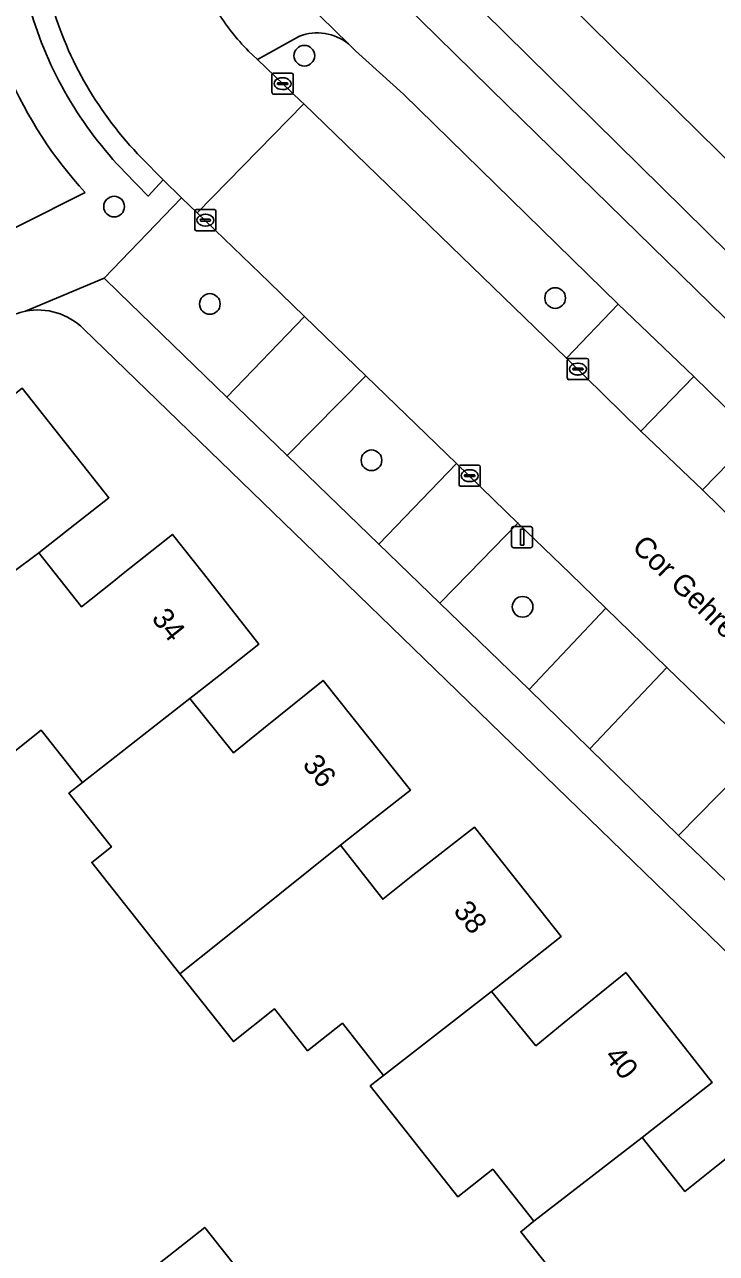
# Model space of a CAD drawing. Extents: x 157320 to 158835, y 386650 to 388491.
# Drawn here: x 157840 to 157872.8, y 387467.9 to 387526 of the extents above; entities that cross this region are included whole.
import ezdxf

# ---------------------------------------------------------------- set-up
doc = ezdxf.new("R2010")
doc.units = 0
for name, color, linetype in [('IMGEO_Berm_groen', 7, 'Continuous'), ('IMGEO_Boom', 7, 'Continuous'), ('IMGEO_Erf', 7, 'Continuous'), ('IMGEO_Fietspad_gesloten', 7, 'Continuous'), ('IMGEO_Fietspad_open', 7, 'Continuous'), ('IMGEO_Groenvoorziening', 7, 'Continuous'), ('IMGEO_Kolk', 7, 'Continuous'), ('IMGEO_Lichtmast', 7, 'Continuous'), ('IMGEO_Openbare_ruimte_label', 7, 'Continuous'), ('IMGEO_Pand', 7, 'Continuous'), ('IMGEO_Pand_nummerreeks', 7, 'Continuous'), ('IMGEO_Parkeervlak_halfverhard', 7, 'Continuous'), ('IMGEO_Rijbaan_lokaal_gesloten', 7, 'Continuous'), ('IMGEO_Rijbaan_lokaal_open', 7, 'Continuous'), ('IMGEO_Voetpad_open', 7, 'Continuous')]:
    doc.layers.add(name, color=color, linetype=linetype)

msp = doc.modelspace()

# ---------------------------------------------------------------- linework, layer by layer
at = {"layer": 'IMGEO_Berm_groen'}
for points in [[(157853.173, 387531.642), (157857.936, 387526.985), (157862.876, 387522.154), (157873.857, 387511.432), (157875.472, 387513.059), (157859.604, 387528.685)], [(157853.048, 387525.409), (157851.061, 387524.308), (157853.111, 387522.339), (157853.248, 387522.206), (157865.677, 387510.182), (157868.118, 387512.747), (157857.97, 387522.673)], [(157857.97, 387522.673), (157855.706, 387524.713), (157855.361, 387525.053)]]:
    msp.add_lwpolyline(points, dxfattribs=at)
for points in [[(157851.607, 387513.781), (157848.202, 387517.06), (157847.469, 387517.766), (157843.815, 387513.962), (157844.506, 387513.292), (157849.615, 387508.342), (157853.293, 387512.15)], [(157856.186, 387509.352), (157852.464, 387505.585), (157856.798, 387501.392), (157860.479, 387505.201)], [(157865.855, 387500), (157863.386, 387502.39), (157861.053, 387500), (157859.689, 387498.603), (157863.91, 387494.524), (157867.545, 387498.364)]]:
    msp.add_lwpolyline(points, close=True, dxfattribs=at)
msp.add_arc((157853.894, 387523.214), 2.353, 51.42297, 111.07726, dxfattribs=at)
at = {"layer": 'IMGEO_Boom'}
for centre in [(157853.278, 387524.489), (157844.279, 387517.353), (157865.144, 387513.031), (157848.809, 387512.749), (157856.455, 387505.357), (157863.606, 387498.431)]:
    msp.add_circle(centre, 0.489, dxfattribs=at)
at = {"layer": 'IMGEO_Erf'}
for points in [[(157855.004, 387537.558), (157861.771, 387530.895), (157893.149, 387500), (157909.326, 387484.059), (157910.689, 387485.682), (157911.565, 387486.365), (157913.814, 387485.916), (157919.306, 387482.669), (157923.372, 387481.156), (157935.544, 387477.05), (157942.355, 387474.53), (157948.457, 387471.22), (157964.756, 387462.048), (157976.58, 387455.13), (157979.394, 387453.08), (157980.825, 387451.65), (157982.615, 387449.073)], [(157854.778, 387500), (157842.827, 387511.58)], [(157839.924, 387508.775), (157844.033, 387503.59), (157842.197, 387502.143), (157840.723, 387500.982), (157841.497, 387500), (157842.735, 387498.43), (157844.185, 387499.584), (157844.708, 387500), (157847.039, 387501.855), (157848.502, 387500), (157851.131, 387496.665), (157849.301, 387495.211), (157847.855, 387494.099), (157849.927, 387491.519), (157851.35, 387492.67), (157854.168, 387494.95), (157858.299, 387489.761), (157856.427, 387488.291), (157854.983, 387487.157), (157856.988, 387484.607), (157858.413, 387485.739), (157861.322, 387488.019), (157865.423, 387482.845), (157863.62, 387481.412), (157862.14, 387480.236), (157864.231, 387477.677), (157865.577, 387478.775), (157868.481, 387481.144), (157872.575, 387475.946), (157870.72, 387474.484), (157869.266, 387473.338), (157871.284, 387470.787), (157872.78, 387471.978)], [(157901.636, 387454.595), (157854.778, 387500)], [(157867.664, 387463.639), (157863.514, 387468.884), (157864.14, 387469.38), (157862.195, 387471.838), (157860.543, 387470.531), (157856.393, 387475.776), (157857.027, 387476.278), (157855.076, 387478.744), (157853.432, 387477.443), (157851.871, 387479.416), (157849.924, 387477.875), (157847.39, 387481.078), (157843.224, 387486.343), (157844.153, 387487.078), (157842.144, 387489.617), (157842.786, 387490.125), (157840.835, 387492.591), (157839.191, 387491.291)]]:
    msp.add_lwpolyline(points, dxfattribs=at)
msp.add_lwpolyline([(157845.69, 387466.811), (157848.564, 387469.085), (157851.186, 387465.771), (157848.312, 387463.498)], close=True, dxfattribs=at)
for centre, radius, start, end in [((157840.683, 387509.419), 3.046, 101.32594, 120.78903), ((157840.681, 387509.421), 3.044, 45.17977, 101.29143)]:
    msp.add_arc(centre, radius, start, end, dxfattribs=at)
at = {"layer": 'IMGEO_Fietspad_gesloten'}
msp.add_lwpolyline([(157881.471, 387503.202), (157879.15, 387506.326), (157876.822, 387508.674), (157873.857, 387511.432), (157862.876, 387522.154), (157857.936, 387526.985), (157853.173, 387531.642), (157851.074, 387529.416), (157852.706, 387527.659), (157855.361, 387525.053), (157855.706, 387524.713), (157857.97, 387522.673), (157868.118, 387512.747), (157871.703, 387509.313), (157874.591, 387506.503)], dxfattribs=at)
at = {"layer": 'IMGEO_Fietspad_open'}
for points in [[(157855.361, 387525.053), (157852.706, 387527.659), (157851.074, 387529.416), (157850.567, 387529.934)], [(157850.644, 387524.709), (157851.061, 387524.308), (157853.048, 387525.409)]]:
    msp.add_lwpolyline(points, dxfattribs=at)
for centre, radius, start, end in [((157857.873, 387531.977), 10.251, 211.44073, 225.15506), ((157853.894, 387523.214), 2.353, 51.42297, 111.07726)]:
    msp.add_arc(centre, radius, start, end, dxfattribs=at)
at = {"layer": 'IMGEO_Groenvoorziening'}
msp.add_lwpolyline([(157870.986, 387487.615), (157874.72, 387491.417), (157870.434, 387495.566), (157866.787, 387491.719)], close=True, dxfattribs=at)
at = {"layer": 'IMGEO_Kolk'}
for p, q in [((157851.748, 387522.742), (157851.748, 387523.594)), ((157851.823, 387523.668), (157852.675, 387523.668)), ((157852.236, 387523.448), (157852.261, 387523.448)), ((157852.749, 387523.594), (157852.749, 387522.742)), ((157852.007, 387523.162), (157852.007, 387523.174)), ((157852.445, 387523.125), (157852.047, 387523.125)), ((157852.05, 387523.211), (157852.448, 387523.211)), ((157852.259, 387522.888), (157852.234, 387522.888)), ((157852.491, 387523.174), (157852.491, 387523.162)), ((157852.675, 387522.668), (157851.823, 387522.668)), ((157848.097, 387516.286), (157848.097, 387517.138)), ((157848.172, 387517.212), (157849.024, 387517.212)), ((157848.585, 387516.992), (157848.61, 387516.992)), ((157849.098, 387517.138), (157849.098, 387516.286)), ((157848.356, 387516.706), (157848.356, 387516.718)), ((157848.794, 387516.669), (157848.396, 387516.669)), ((157848.399, 387516.755), (157848.797, 387516.755)), ((157848.608, 387516.432), (157848.583, 387516.432)), ((157848.84, 387516.718), (157848.84, 387516.706)), ((157849.024, 387516.212), (157848.172, 387516.212)), ((157865.72, 387509.245), (157865.72, 387510.097)), ((157865.795, 387510.171), (157866.647, 387510.171)), ((157866.721, 387510.097), (157866.721, 387509.245)), ((157865.979, 387509.665), (157865.979, 387509.677)), ((157866.417, 387509.628), (157866.019, 387509.628)), ((157866.022, 387509.714), (157866.42, 387509.714)), ((157866.231, 387509.391), (157866.206, 387509.391)), ((157866.208, 387509.951), (157866.233, 387509.951)), ((157866.463, 387509.677), (157866.463, 387509.665)), ((157866.647, 387509.171), (157865.795, 387509.171)), ((157860.598, 387504.204), (157860.598, 387505.056)), ((157860.673, 387505.13), (157861.525, 387505.13)), ((157861.086, 387504.91), (157861.111, 387504.91)), ((157861.599, 387505.056), (157861.599, 387504.204)), ((157860.857, 387504.624), (157860.857, 387504.636)), ((157861.295, 387504.587), (157860.897, 387504.587)), ((157860.9, 387504.673), (157861.298, 387504.673)), ((157861.109, 387504.35), (157861.084, 387504.35)), ((157861.341, 387504.636), (157861.341, 387504.624)), ((157861.525, 387504.13), (157860.673, 387504.13))]:
    msp.add_line(p, q, dxfattribs=at)
for points in [[(157851.748, 387522.742), (157851.748, 387523.594)], [(157851.823, 387523.668), (157852.675, 387523.668)], [(157852.749, 387523.594), (157852.749, 387522.742)], [(157852.675, 387522.668), (157851.823, 387522.668)], [(157848.097, 387516.286), (157848.097, 387517.138)], [(157848.172, 387517.212), (157849.024, 387517.212)], [(157849.098, 387517.138), (157849.098, 387516.286)], [(157849.024, 387516.212), (157848.172, 387516.212)], [(157865.72, 387509.245), (157865.72, 387510.097)], [(157865.795, 387510.171), (157866.647, 387510.171)], [(157866.721, 387510.097), (157866.721, 387509.245)], [(157866.647, 387509.171), (157865.795, 387509.171)], [(157860.598, 387504.204), (157860.598, 387505.056)], [(157860.673, 387505.13), (157861.525, 387505.13)], [(157861.599, 387505.056), (157861.599, 387504.204)], [(157861.525, 387504.13), (157860.673, 387504.13)]]:
    msp.add_lwpolyline(points, dxfattribs=at)
for centre, radius, start, end in [((157851.825, 387523.592), 0.0765, 91.55205, 178.44795), ((157851.825, 387523.592), 0.0765, 91.55205, 178.44795), ((157852.673, 387523.592), 0.0765, 1.55205, 88.44795), ((157852.673, 387523.592), 0.0765, 1.55205, 88.44795), ((157852.047, 387523.171), 0.0403, 85.87752, 175.75265), ((157852.044, 387523.161), 0.0366, 178.93798, 274.71019), ((157852.448, 387523.168), 0.043, 264.86636, 352.45326), ((157852.452, 387523.173), 0.0386, 1.73085, 96.63898), ((157851.825, 387522.744), 0.0765, 181.55205, 268.44795), ((157851.825, 387522.744), 0.0765, 181.55205, 268.44795), ((157852.673, 387522.744), 0.0765, 271.55205, 358.44795), ((157852.673, 387522.744), 0.0765, 271.55205, 358.44795), ((157848.174, 387517.136), 0.0765, 91.55205, 178.44795), ((157848.174, 387517.136), 0.0765, 91.55205, 178.44795), ((157849.022, 387517.136), 0.0765, 1.55205, 88.44795), ((157849.022, 387517.136), 0.0765, 1.55205, 88.44795), ((157848.396, 387516.715), 0.0403, 85.87752, 175.75265), ((157848.393, 387516.705), 0.0366, 178.93798, 274.71019), ((157848.797, 387516.712), 0.043, 264.86636, 352.45326), ((157848.801, 387516.717), 0.0386, 1.73085, 96.63898), ((157848.174, 387516.288), 0.0765, 181.55205, 268.44795), ((157848.174, 387516.288), 0.0765, 181.55205, 268.44795), ((157849.022, 387516.288), 0.0765, 271.55205, 358.44795), ((157849.022, 387516.288), 0.0765, 271.55205, 358.44795), ((157865.797, 387510.095), 0.0765, 91.55205, 178.44795), ((157865.797, 387510.095), 0.0765, 91.55205, 178.44795), ((157866.645, 387510.095), 0.0765, 1.55205, 88.44795), ((157866.645, 387510.095), 0.0765, 1.55205, 88.44795), ((157866.019, 387509.674), 0.0403, 85.87752, 175.75265), ((157866.016, 387509.664), 0.0366, 178.93798, 274.71019), ((157866.42, 387509.671), 0.043, 264.86636, 352.45326), ((157866.424, 387509.676), 0.0386, 1.73085, 96.63898), ((157865.797, 387509.247), 0.0765, 181.55205, 268.44795), ((157865.797, 387509.247), 0.0765, 181.55205, 268.44795), ((157866.645, 387509.247), 0.0765, 271.55205, 358.44795), ((157866.645, 387509.247), 0.0765, 271.55205, 358.44795), ((157860.675, 387505.054), 0.0765, 91.55205, 178.44795), ((157860.675, 387505.054), 0.0765, 91.55205, 178.44795), ((157861.523, 387505.054), 0.0765, 1.55205, 88.44795), ((157861.523, 387505.054), 0.0765, 1.55205, 88.44795), ((157860.675, 387504.206), 0.0765, 181.55205, 268.44795), ((157860.675, 387504.206), 0.0765, 181.55205, 268.44795), ((157860.897, 387504.633), 0.0403, 85.87752, 175.75265), ((157860.894, 387504.623), 0.0366, 178.93798, 274.71019), ((157861.298, 387504.63), 0.043, 264.86636, 352.45326), ((157861.302, 387504.635), 0.0386, 1.73085, 96.63898), ((157861.523, 387504.206), 0.0765, 271.55205, 358.44795), ((157861.523, 387504.206), 0.0765, 271.55205, 358.44795)]:
    msp.add_arc(centre, radius, start, end, dxfattribs=at)
for centre, major_axis, ratio, start_param, end_param in [((157852.235, 387523.168), (-0.387, 0.002), 0.722429, 4.712389, 7.853982), ((157852.26, 387523.168), (-0.39, 0.002), 0.717154, 1.570796, 4.712389), ((157848.584, 387516.712), (-0.387, 0.002), 0.722429, 4.712389, 7.853982), ((157848.609, 387516.712), (-0.39, 0.002), 0.717154, 1.570796, 4.712389), ((157866.207, 387509.671), (-0.387, 0.002), 0.722429, 4.712389, 7.853982), ((157866.232, 387509.671), (-0.39, 0.002), 0.717154, 1.570796, 4.712389), ((157861.085, 387504.63), (-0.387, 0.002), 0.722429, 4.712389, 7.853982), ((157861.11, 387504.63), (-0.39, 0.002), 0.717154, 1.570796, 4.712389)]:
    msp.add_ellipse(centre, major_axis=major_axis, ratio=ratio, start_param=start_param, end_param=end_param, dxfattribs=at)
at = {"layer": 'IMGEO_Lichtmast'}
for p, q in [((157863.086, 387501.324), (157863.086, 387502.124)), ((157863.086, 387502.124), (157863.086, 387501.324)), ((157863.186, 387502.224), (157863.976, 387502.224)), ((157863.976, 387502.224), (157863.186, 387502.224)), ((157864.076, 387502.124), (157864.076, 387501.324)), ((157864.076, 387501.324), (157864.076, 387502.124)), ((157863.976, 387501.224), (157863.186, 387501.224)), ((157863.186, 387501.224), (157863.976, 387501.224))]:
    msp.add_line(p, q, dxfattribs=at)
msp.add_lwpolyline([(157863.506, 387502.099), (157863.656, 387502.099), (157863.656, 387501.349), (157863.506, 387501.349), (157863.506, 387502.099)], dxfattribs=at)
for centre, start, end in [((157863.186, 387502.124), 90, 180), ((157863.186, 387502.124), 90, 180), ((157863.976, 387502.124), 0, 90), ((157863.976, 387502.124), 360, 90), ((157863.186, 387501.324), 180, 270), ((157863.186, 387501.324), 180, 270), ((157863.976, 387501.324), 270, 0), ((157863.976, 387501.324), 270, 0)]:
    msp.add_arc(centre, 0.1, start, end, dxfattribs=at)
at = {"layer": 'IMGEO_Pand'}
for points in [[(157842.197, 387502.143), (157844.033, 387503.59), (157839.924, 387508.775), (157833.504, 387503.708), (157832.534, 387504.918), (157830.508, 387505.128), (157828.143, 387503.233), (157829.905, 387500.943), (157827.901, 387499.401), (157831.901, 387494.204), (157835.01, 387496.575), (157835.636, 387497.07), (157839.406, 387500), (157840.723, 387500.982)], [(157844.185, 387499.584), (157842.735, 387498.43), (157841.497, 387500), (157840.723, 387500.982), (157839.406, 387500), (157835.636, 387497.07), (157835.01, 387496.575), (157839.191, 387491.291), (157840.835, 387492.591), (157842.786, 387490.125), (157847.855, 387494.099), (157849.301, 387495.211), (157851.131, 387496.665), (157848.502, 387500), (157847.039, 387501.855), (157844.708, 387500)], [(157854.983, 387487.157), (157856.427, 387488.291), (157858.299, 387489.761), (157854.168, 387494.95), (157851.35, 387492.67), (157849.927, 387491.519), (157847.855, 387494.099), (157842.786, 387490.125), (157842.144, 387489.617), (157844.153, 387487.078), (157843.224, 387486.343), (157847.39, 387481.078), (157849.332, 387482.625)], [(157854.983, 387487.157), (157849.332, 387482.625), (157847.39, 387481.078), (157849.924, 387477.875), (157851.871, 387479.416), (157853.432, 387477.443), (157855.076, 387478.744), (157857.027, 387476.278), (157862.14, 387480.236), (157863.62, 387481.412), (157865.423, 387482.845), (157861.322, 387488.019), (157858.413, 387485.739), (157856.988, 387484.607)], [(157862.14, 387480.236), (157857.027, 387476.278), (157856.393, 387475.776), (157860.543, 387470.531), (157862.195, 387471.838), (157864.14, 387469.38), (157869.266, 387473.338), (157870.72, 387474.484), (157872.575, 387475.946), (157868.481, 387481.144), (157865.577, 387478.775), (157864.231, 387477.677)], [(157871.266, 387462.466), (157876.37, 387466.405), (157878.855, 387468.371), (157879.703, 387469.042), (157875.59, 387474.216), (157872.78, 387471.978), (157871.284, 387470.787), (157869.266, 387473.338), (157864.14, 387469.38), (157863.514, 387468.884), (157867.664, 387463.639), (157869.308, 387464.94)], [(157845.69, 387466.811), (157848.312, 387463.498), (157851.186, 387465.771), (157848.564, 387469.085)]]:
    msp.add_lwpolyline(points, close=True, dxfattribs=at)
at = {"layer": 'IMGEO_Parkeervlak_halfverhard'}
msp.add_lwpolyline([(157868.118, 387512.747), (157865.677, 387510.182), (157869.194, 387506.729), (157871.703, 387509.313)], close=True, dxfattribs=at)
msp.add_lwpolyline([(157874.591, 387506.503), (157872.111, 387503.958), (157876.145, 387500), (157877.318, 387498.849), (157878.44, 387500), (157879.334, 387500.918)], dxfattribs=at)
at = {"layer": 'IMGEO_Rijbaan_lokaal_gesloten'}
for points in [[(157845.579, 387519.655), (157846.603, 387518.614), (157847.469, 387517.766), (157848.202, 387517.06), (157853.248, 387522.206), (157853.111, 387522.339), (157851.061, 387524.308), (157850.644, 387524.709)], [(157876.145, 387500), (157872.111, 387503.958), (157869.194, 387506.729), (157865.677, 387510.182), (157853.248, 387522.206), (157848.202, 387517.06), (157851.607, 387513.781), (157853.293, 387512.15), (157856.186, 387509.352), (157860.479, 387505.201), (157863.386, 387502.39), (157865.855, 387500), (157867.545, 387498.364), (157870.434, 387495.566), (157874.72, 387491.417)]]:
    msp.add_lwpolyline(points, dxfattribs=at)
for centre, radius, start, end in [((157858.163, 387531.911), 17.566, 196.1932, 224.24314), ((157857.873, 387531.977), 10.251, 211.44073, 225.15506)]:
    msp.add_arc(centre, radius, start, end, dxfattribs=at)
at = {"layer": 'IMGEO_Rijbaan_lokaal_open'}
msp.add_lwpolyline([(157837.768, 387515.417), (157839.84, 387516.468), (157842.91, 387518.025)], dxfattribs=at)
msp.add_arc((157857.447, 387531.442), 19.782, 203.25148, 222.70715, dxfattribs=at)
at = {"layer": 'IMGEO_Voetpad_open'}
for points in [[(157854.157, 387540.227), (157851.824, 387540.906), (157851.503, 387536.552), (157858.835, 387529.442), (157859.604, 387528.685), (157875.472, 387513.059), (157878.341, 387510.233), (157883.485, 387505.216), (157886.338, 387502.389), (157888.773, 387500), (157891.512, 387497.312), (157894.394, 387494.486), (157902.476, 387486.556), (157905.376, 387483.711), (157907.216, 387481.915), (157908.618, 387483.304), (157909.326, 387484.059), (157893.149, 387500), (157861.771, 387530.895)], [(157844.802, 387518.963), (157845.895, 387517.85), (157846.603, 387518.614), (157845.579, 387519.655)], [(157840.085, 387512.406), (157843.815, 387513.962), (157847.469, 387517.766), (157846.603, 387518.614), (157845.895, 387517.85), (157844.802, 387518.963)], [(157842.91, 387518.025), (157839.84, 387516.468), (157837.768, 387515.417)], [(157849.615, 387508.342), (157844.506, 387513.292), (157843.815, 387513.962), (157840.085, 387512.406)], [(157842.827, 387511.58), (157854.778, 387500), (157901.636, 387454.595)], [(157903.501, 387456.139), (157902.43, 387457.183), (157899.56, 387459.964), (157895.275, 387464.116), (157892.361, 387466.939), (157888.177, 387470.993), (157885.243, 387473.836), (157880.901, 387478.042), (157878.107, 387480.75), (157873.909, 387484.817), (157870.986, 387487.615), (157866.787, 387491.719), (157863.91, 387494.524), (157859.689, 387498.603), (157858.237, 387500), (157856.798, 387501.392), (157852.464, 387505.585), (157849.615, 387508.342)]]:
    msp.add_lwpolyline(points, dxfattribs=at)
for points in [[(157856.186, 387509.352), (157853.293, 387512.15), (157849.615, 387508.342), (157852.464, 387505.585)], [(157871.703, 387509.313), (157869.194, 387506.729), (157872.111, 387503.958), (157874.591, 387506.503)], [(157856.798, 387501.392), (157858.237, 387500), (157859.689, 387498.603), (157861.053, 387500), (157863.386, 387502.39), (157860.479, 387505.201)], [(157870.434, 387495.566), (157867.545, 387498.364), (157863.91, 387494.524), (157866.787, 387491.719)], [(157874.72, 387491.417), (157870.986, 387487.615), (157873.909, 387484.817), (157877.604, 387488.619)]]:
    msp.add_lwpolyline(points, close=True, dxfattribs=at)
for centre, radius, start, end in [((157858.163, 387531.911), 17.566, 196.1932, 224.24314), ((157858.152, 387531.907), 18.595, 196.22537, 224.11447), ((157858.152, 387531.907), 18.595, 196.22537, 224.11447), ((157857.447, 387531.442), 19.782, 203.25148, 222.70715), ((157840.683, 387509.419), 3.046, 101.32594, 120.78903), ((157840.681, 387509.421), 3.044, 45.17977, 101.29143)]:
    msp.add_arc(centre, radius, start, end, dxfattribs=at)

# ---------------------------------------------------------------- texts
at = {"layer": 'IMGEO_Openbare_ruimte_label'}
msp.add_text('Cor Gehrelslaan', height=1, rotation=315.9724, dxfattribs=at).set_placement((157868.725, 387501.198))
at = {"layer": 'IMGEO_Pand_nummerreeks'}
for s, rotation, p in [('34', 308.41313, (157846.013, 387497.871)), ('36', 308.52355, (157853.153, 387490.959)), ('38', 308.40094, (157860.291, 387484.04)), ('40', 308.22434, (157867.442, 387477.163))]:
    msp.add_text(s, height=1, rotation=rotation, dxfattribs=at).set_placement(p)

doc.saveas('drawing.dxf')
